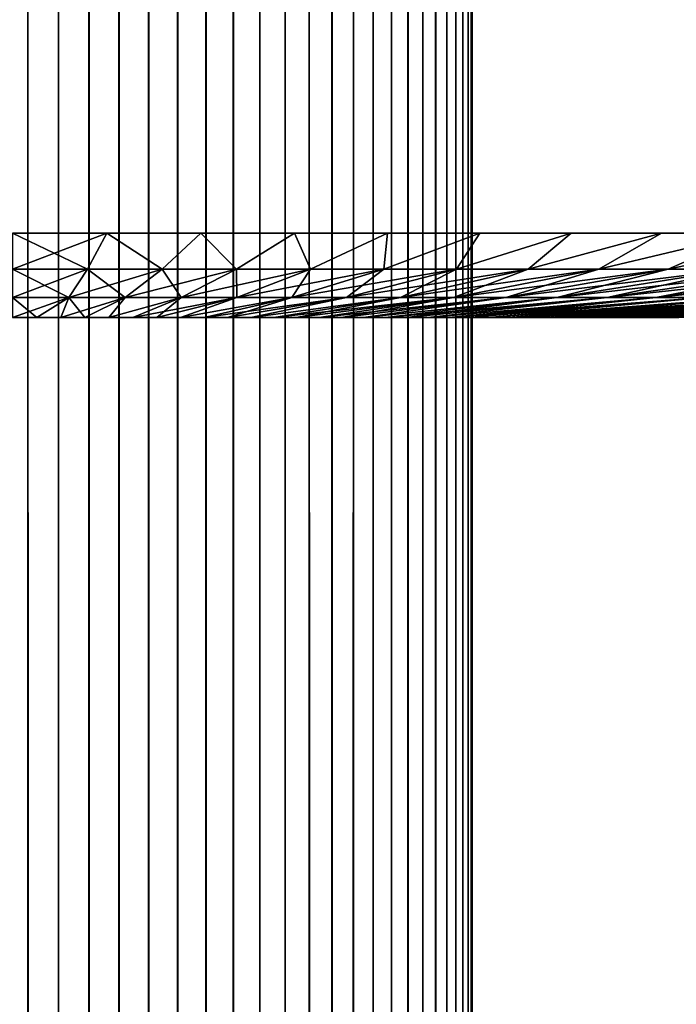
# Model space of a CAD drawing. Header units: millimetres. Extents: x -250 to 250, y -45 to 4150.
# Tile 530 of 656: x 0 to 4, y 3894 to 3900. Entities that reach past the tile are written whole.
import ezdxf

# ---------------------------------------------------------------- set-up
doc = ezdxf.new("R2010")
doc.units = ezdxf.units.MM
doc.header["$LTSCALE"] = 81.481481
for name, color, linetype in [('1', 7, 'CONTINUOUS'), ('2', 7, 'CONTINUOUS'), ('26', 7, 'CONTINUOUS')]:
    doc.layers.add(name, color=color, linetype=linetype)

msp = doc.modelspace()

# ---------------------------------------------------------------- linework, layer by layer
at = {"layer": '1', "color": 7, "linetype": 'CONTINUOUS'}
for points in [[(-0.0936, 3910, -2.7984), (0.0936, 3910, -2.7984), (-0.0936, 0, -2.7984), (-0.0936, 3910, -2.7984)], [(-0.0936, 0, -2.7984), (0.0936, 3910, -2.7984), (0.0936, 0, -2.7984), (-0.0936, 0, -2.7984)], [(0.0936, 3910, -2.7984), (0.2803, 3910, -2.7859), (0.0936, 0, -2.7984), (0.0936, 3910, -2.7984)], [(0.0936, 0, -2.7984), (0.2803, 3910, -2.7859), (0.2803, 0, -2.7859), (0.0936, 0, -2.7984)], [(0.2803, 3910, -2.7859), (0.4657, 3910, -2.761), (0.2803, 0, -2.7859), (0.2803, 3910, -2.7859)], [(0.2803, 0, -2.7859), (0.4657, 3910, -2.761), (0.4657, 0, -2.761), (0.2803, 0, -2.7859)], [(0.4657, 3910, -2.761), (0.6491, 3910, -2.7237), (0.4657, 0, -2.761), (0.4657, 3910, -2.761)], [(0.4657, 0, -2.761), (0.6491, 3910, -2.7237), (0.6491, 0, -2.7237), (0.4657, 0, -2.761)], [(0.6491, 3910, -2.7237), (0.8296, 3910, -2.6743), (0.6491, 0, -2.7237), (0.6491, 3910, -2.7237)], [(0.6491, 0, -2.7237), (0.8296, 3910, -2.6743), (0.8296, 0, -2.6743), (0.6491, 0, -2.7237)], [(0.8296, 3910, -2.6743), (1.0063, 3910, -2.6129), (0.8296, 0, -2.6743), (0.8296, 3910, -2.6743)], [(0.8296, 0, -2.6743), (1.0063, 3910, -2.6129), (1.0063, 0, -2.6129), (0.8296, 0, -2.6743)], [(1.0063, 3910, -2.6129), (1.1786, 3910, -2.5399), (1.0063, 0, -2.6129), (1.0063, 3910, -2.6129)], [(1.0063, 0, -2.6129), (1.1786, 3910, -2.5399), (1.1786, 0, -2.5399), (1.0063, 0, -2.6129)], [(1.1786, 3910, -2.5399), (1.3456, 3910, -2.4555), (1.1786, 0, -2.5399), (1.1786, 3910, -2.5399)], [(1.1786, 0, -2.5399), (1.3456, 3910, -2.4555), (1.3456, 0, -2.4555), (1.1786, 0, -2.5399)], [(1.3456, 3910, -2.4555), (1.5066, 3910, -2.3601), (1.3456, 0, -2.4555), (1.3456, 3910, -2.4555)], [(1.3456, 0, -2.4555), (1.5066, 3910, -2.3601), (1.5066, 0, -2.3601), (1.3456, 0, -2.4555)], [(1.5066, 3910, -2.3601), (1.6609, 3910, -2.2542), (1.5066, 0, -2.3601), (1.5066, 3910, -2.3601)], [(1.5066, 0, -2.3601), (1.6609, 3910, -2.2542), (1.6609, 0, -2.2542), (1.5066, 0, -2.3601)], [(1.6609, 3910, -2.2542), (1.8078, 3910, -2.1382), (1.6609, 0, -2.2542), (1.6609, 3910, -2.2542)], [(1.6609, 0, -2.2542), (1.8078, 3910, -2.1382), (1.8078, 0, -2.1382), (1.6609, 0, -2.2542)], [(1.8078, 3910, -2.1382), (1.9465, 3910, -2.0127), (1.8078, 0, -2.1382), (1.8078, 3910, -2.1382)], [(1.8078, 0, -2.1382), (1.9465, 3910, -2.0127), (1.9465, 0, -2.0127), (1.8078, 0, -2.1382)], [(1.9465, 3910, -2.0127), (2.0766, 3910, -1.8782), (1.9465, 0, -2.0127), (1.9465, 3910, -2.0127)], [(1.9465, 0, -2.0127), (2.0766, 3910, -1.8782), (2.0766, 0, -1.8782), (1.9465, 0, -2.0127)], [(2.0766, 3910, -1.8782), (2.1974, 3910, -1.7353), (2.0766, 0, -1.8782), (2.0766, 3910, -1.8782)], [(2.0766, 0, -1.8782), (2.1974, 3910, -1.7353), (2.1974, 0, -1.7353), (2.0766, 0, -1.8782)], [(2.1974, 3910, -1.7353), (2.3084, 3910, -1.5847), (2.1974, 0, -1.7353), (2.1974, 3910, -1.7353)], [(2.1974, 0, -1.7353), (2.3084, 3910, -1.5847), (2.3084, 0, -1.5847), (2.1974, 0, -1.7353)], [(2.3084, 3910, -1.5847), (2.4091, 3910, -1.4269), (2.3084, 0, -1.5847), (2.3084, 3910, -1.5847)], [(2.3084, 0, -1.5847), (2.4091, 3910, -1.4269), (2.4091, 0, -1.4269), (2.3084, 0, -1.5847)], [(2.4091, 3910, -1.4269), (2.4991, 3910, -1.2628), (2.4091, 0, -1.4269), (2.4091, 3910, -1.4269)], [(2.4091, 0, -1.4269), (2.4991, 3910, -1.2628), (2.4991, 0, -1.2628), (2.4091, 0, -1.4269)], [(2.4991, 3910, -1.2628), (2.5778, 3910, -1.0931), (2.4991, 0, -1.2628), (2.4991, 3910, -1.2628)], [(2.4991, 0, -1.2628), (2.5778, 3910, -1.0931), (2.5778, 0, -1.0931), (2.4991, 0, -1.2628)], [(2.5778, 3910, -1.0931), (2.6451, 3910, -0.9185), (2.5778, 0, -1.0931), (2.5778, 3910, -1.0931)], [(2.5778, 0, -1.0931), (2.6451, 3910, -0.9185), (2.6451, 0, -0.9185), (2.5778, 0, -1.0931)], [(2.6451, 3910, -0.9185), (2.7005, 3910, -0.7397), (2.6451, 0, -0.9185), (2.6451, 3910, -0.9185)], [(2.6451, 0, -0.9185), (2.7005, 3910, -0.7397), (2.7005, 0, -0.7397), (2.6451, 0, -0.9185)], [(2.7005, 3910, -0.7397), (2.7439, 3910, -0.5577), (2.7005, 0, -0.7397), (2.7005, 3910, -0.7397)], [(2.7005, 0, -0.7397), (2.7439, 3910, -0.5577), (2.7439, 0, -0.5577), (2.7005, 0, -0.7397)], [(2.7439, 3910, -0.5577), (2.775, 3910, -0.3732), (2.7439, 0, -0.5577), (2.7439, 3910, -0.5577)], [(2.7439, 0, -0.5577), (2.775, 3910, -0.3732), (2.775, 0, -0.3732), (2.7439, 0, -0.5577)], [(2.775, 3910, -0.3732), (2.7937, 3910, -0.187), (2.775, 0, -0.3732), (2.775, 3910, -0.3732)], [(2.775, 0, -0.3732), (2.7937, 3910, -0.187), (2.7937, 0, -0.187), (2.775, 0, -0.3732)], [(2.8, 3910), (2.8, 0), (2.7937, 0, -0.187), (2.8, 3910)], [(2.7937, 3910, -0.187), (2.8, 3910), (2.7937, 0, -0.187), (2.7937, 3910, -0.187)]]:
    msp.add_3dface(points, dxfattribs=at)
at = {"layer": '2', "color": 7, "linetype": 'CONTINUOUS'}
for points in [[(0.0936, 3910, 2.7984), (-0.0936, 3910, 2.7984), (0.0936, 0, 2.7984), (0.0936, 3910, 2.7984)], [(0.0936, 0, 2.7984), (-0.0936, 3910, 2.7984), (-0.0936, 0, 2.7984), (0.0936, 0, 2.7984)], [(0.2803, 3910, 2.7859), (0.0936, 3910, 2.7984), (0.2803, 0, 2.7859), (0.2803, 3910, 2.7859)], [(0.2803, 0, 2.7859), (0.0936, 3910, 2.7984), (0.0936, 0, 2.7984), (0.2803, 0, 2.7859)], [(0.4657, 3910, 2.761), (0.2803, 3910, 2.7859), (0.4657, 0, 2.761), (0.4657, 3910, 2.761)], [(0.4657, 0, 2.761), (0.2803, 3910, 2.7859), (0.2803, 0, 2.7859), (0.4657, 0, 2.761)], [(0.6491, 3910, 2.7237), (0.4657, 3910, 2.761), (0.6491, 0, 2.7237), (0.6491, 3910, 2.7237)], [(0.6491, 0, 2.7237), (0.4657, 3910, 2.761), (0.4657, 0, 2.761), (0.6491, 0, 2.7237)], [(0.8296, 3910, 2.6743), (0.6491, 3910, 2.7237), (0.8296, 0, 2.6743), (0.8296, 3910, 2.6743)], [(0.8296, 0, 2.6743), (0.6491, 3910, 2.7237), (0.6491, 0, 2.7237), (0.8296, 0, 2.6743)], [(1.0063, 3910, 2.6129), (0.8296, 3910, 2.6743), (1.0063, 0, 2.6129), (1.0063, 3910, 2.6129)], [(1.0063, 0, 2.6129), (0.8296, 3910, 2.6743), (0.8296, 0, 2.6743), (1.0063, 0, 2.6129)], [(1.1786, 3910, 2.5399), (1.0063, 3910, 2.6129), (1.1786, 0, 2.5399), (1.1786, 3910, 2.5399)], [(1.1786, 0, 2.5399), (1.0063, 3910, 2.6129), (1.0063, 0, 2.6129), (1.1786, 0, 2.5399)], [(1.3456, 3910, 2.4555), (1.1786, 3910, 2.5399), (1.3456, 0, 2.4555), (1.3456, 3910, 2.4555)], [(1.3456, 0, 2.4555), (1.1786, 3910, 2.5399), (1.1786, 0, 2.5399), (1.3456, 0, 2.4555)], [(1.5066, 3910, 2.3601), (1.3456, 3910, 2.4555), (1.5066, 0, 2.3601), (1.5066, 3910, 2.3601)], [(1.5066, 0, 2.3601), (1.3456, 3910, 2.4555), (1.3456, 0, 2.4555), (1.5066, 0, 2.3601)], [(1.6609, 3910, 2.2542), (1.5066, 3910, 2.3601), (1.6609, 0, 2.2542), (1.6609, 3910, 2.2542)], [(1.6609, 0, 2.2542), (1.5066, 3910, 2.3601), (1.5066, 0, 2.3601), (1.6609, 0, 2.2542)], [(1.8078, 3910, 2.1382), (1.6609, 3910, 2.2542), (1.8078, 0, 2.1382), (1.8078, 3910, 2.1382)], [(1.8078, 0, 2.1382), (1.6609, 3910, 2.2542), (1.6609, 0, 2.2542), (1.8078, 0, 2.1382)], [(1.9465, 3910, 2.0127), (1.8078, 3910, 2.1382), (1.9465, 0, 2.0127), (1.9465, 3910, 2.0127)], [(1.9465, 0, 2.0127), (1.8078, 3910, 2.1382), (1.8078, 0, 2.1382), (1.9465, 0, 2.0127)], [(2.0766, 3910, 1.8782), (1.9465, 3910, 2.0127), (2.0766, 0, 1.8782), (2.0766, 3910, 1.8782)], [(2.0766, 0, 1.8782), (1.9465, 3910, 2.0127), (1.9465, 0, 2.0127), (2.0766, 0, 1.8782)], [(2.1974, 3910, 1.7353), (2.0766, 3910, 1.8782), (2.1974, 0, 1.7353), (2.1974, 3910, 1.7353)], [(2.1974, 0, 1.7353), (2.0766, 3910, 1.8782), (2.0766, 0, 1.8782), (2.1974, 0, 1.7353)], [(2.3084, 3910, 1.5847), (2.1974, 3910, 1.7353), (2.3084, 0, 1.5847), (2.3084, 3910, 1.5847)], [(2.3084, 0, 1.5847), (2.1974, 3910, 1.7353), (2.1974, 0, 1.7353), (2.3084, 0, 1.5847)], [(2.4091, 3910, 1.4269), (2.3084, 3910, 1.5847), (2.4091, 0, 1.4269), (2.4091, 3910, 1.4269)], [(2.4091, 0, 1.4269), (2.3084, 3910, 1.5847), (2.3084, 0, 1.5847), (2.4091, 0, 1.4269)], [(2.4991, 3910, 1.2628), (2.4091, 3910, 1.4269), (2.4991, 0, 1.2628), (2.4991, 3910, 1.2628)], [(2.4991, 0, 1.2628), (2.4091, 3910, 1.4269), (2.4091, 0, 1.4269), (2.4991, 0, 1.2628)], [(2.5778, 3910, 1.0931), (2.4991, 3910, 1.2628), (2.5778, 0, 1.0931), (2.5778, 3910, 1.0931)], [(2.5778, 0, 1.0931), (2.4991, 3910, 1.2628), (2.4991, 0, 1.2628), (2.5778, 0, 1.0931)], [(2.6451, 3910, 0.9185), (2.5778, 3910, 1.0931), (2.6451, 0, 0.9185), (2.6451, 3910, 0.9185)], [(2.6451, 0, 0.9185), (2.5778, 3910, 1.0931), (2.5778, 0, 1.0931), (2.6451, 0, 0.9185)], [(2.7005, 3910, 0.7397), (2.6451, 3910, 0.9185), (2.7005, 0, 0.7397), (2.7005, 3910, 0.7397)], [(2.7005, 0, 0.7397), (2.6451, 3910, 0.9185), (2.6451, 0, 0.9185), (2.7005, 0, 0.7397)], [(2.7439, 3910, 0.5577), (2.7005, 3910, 0.7397), (2.7439, 0, 0.5577), (2.7439, 3910, 0.5577)], [(2.7439, 0, 0.5577), (2.7005, 3910, 0.7397), (2.7005, 0, 0.7397), (2.7439, 0, 0.5577)], [(2.775, 3910, 0.3732), (2.7439, 3910, 0.5577), (2.775, 0, 0.3732), (2.775, 3910, 0.3732)], [(2.775, 0, 0.3732), (2.7439, 3910, 0.5577), (2.7439, 0, 0.5577), (2.775, 0, 0.3732)], [(2.7937, 3910, 0.187), (2.775, 3910, 0.3732), (2.7937, 0, 0.187), (2.7937, 3910, 0.187)], [(2.7937, 0, 0.187), (2.775, 3910, 0.3732), (2.775, 0, 0.3732), (2.7937, 0, 0.187)], [(2.8, 0), (2.8, 3910), (2.7937, 3910, 0.187), (2.8, 0)], [(2.8, 0), (2.7937, 3910, 0.187), (2.7937, 0, 0.187), (2.8, 0)]]:
    msp.add_3dface(points, dxfattribs=at)
at = {"layer": '26', "color": 7, "linetype": 'CONTINUOUS'}
for points in [[(0, 3898.5045, 12.5), (0, 3898.2851, 10.0258), (0.4563, 3898.2851, 10.0154), (0, 3898.5045, 12.5)], [(0, 3898.5045, 12.5), (0.4563, 3898.2851, 10.0154), (0.5744, 3898.5045, 12.4868), (0, 3898.5045, 12.5)], [(0, 3898.2851, -10.0258), (0, 3898.5045, -12.5), (0.5744, 3898.5045, -12.4868), (0, 3898.2851, -10.0258)], [(0, 3898.2851, -10.0258), (0.5744, 3898.5045, -12.4868), (0.4563, 3898.2851, -10.0154), (0, 3898.2851, -10.0258)], [(0.4563, 3898.2851, -10.0154), (0.5744, 3898.5045, -12.4868), (0.9117, 3898.2851, -9.9843), (0.4563, 3898.2851, -10.0154)], [(0.4563, 3898.2851, 10.0154), (0.9117, 3898.2851, 9.9843), (0.5744, 3898.5045, 12.4868), (0.4563, 3898.2851, 10.0154)], [(0.5744, 3898.5045, -12.4868), (1.1475, 3898.5045, -12.4472), (0.9117, 3898.2851, -9.9843), (0.5744, 3898.5045, -12.4868)], [(0.5744, 3898.5045, 12.4868), (0.9117, 3898.2851, 9.9843), (1.1475, 3898.5045, 12.4472), (0.5744, 3898.5045, 12.4868)], [(0.9117, 3898.2851, -9.9843), (1.1475, 3898.5045, -12.4472), (1.3652, 3898.2851, -9.9324), (0.9117, 3898.2851, -9.9843)], [(0.9117, 3898.2851, 9.9843), (1.3652, 3898.2851, 9.9324), (1.1475, 3898.5045, 12.4472), (0.9117, 3898.2851, 9.9843)], [(1.1475, 3898.5045, -12.4472), (1.7182, 3898.5045, -12.3813), (1.3652, 3898.2851, -9.9324), (1.1475, 3898.5045, -12.4472)], [(1.1475, 3898.5045, 12.4472), (1.3652, 3898.2851, 9.9324), (1.7182, 3898.5045, 12.3813), (1.1475, 3898.5045, 12.4472)], [(1.3652, 3898.2851, -9.9324), (1.7182, 3898.5045, -12.3813), (1.8158, 3898.2851, -9.86), (1.3652, 3898.2851, -9.9324)], [(1.3652, 3898.2851, 9.9324), (1.8158, 3898.2851, 9.86), (1.7182, 3898.5045, 12.3813), (1.3652, 3898.2851, 9.9324)], [(1.7182, 3898.5045, -12.3813), (2.2853, 3898.5045, -12.2893), (1.8158, 3898.2851, -9.86), (1.7182, 3898.5045, -12.3813)], [(1.7182, 3898.5045, 12.3813), (1.8158, 3898.2851, 9.86), (2.2853, 3898.5045, 12.2893), (1.7182, 3898.5045, 12.3813)], [(1.8158, 3898.2851, -9.86), (2.2853, 3898.5045, -12.2893), (2.2627, 3898.2851, -9.7671), (1.8158, 3898.2851, -9.86)], [(1.8158, 3898.2851, 9.86), (2.2627, 3898.2851, 9.7671), (2.2853, 3898.5045, 12.2893), (1.8158, 3898.2851, 9.86)], [(2.2853, 3898.5045, -12.2893), (2.8476, 3898.5045, -12.1713), (2.2627, 3898.2851, -9.7671), (2.2853, 3898.5045, -12.2893)], [(2.2627, 3898.2851, -9.7671), (2.8476, 3898.5045, -12.1713), (2.7049, 3898.2851, -9.654), (2.2627, 3898.2851, -9.7671)], [(2.2627, 3898.2851, 9.7671), (2.7049, 3898.2851, 9.654), (2.8476, 3898.5045, 12.1713), (2.2627, 3898.2851, 9.7671)], [(2.2853, 3898.5045, 12.2893), (2.2627, 3898.2851, 9.7671), (2.8476, 3898.5045, 12.1713), (2.2853, 3898.5045, 12.2893)], [(2.8476, 3898.5045, -12.1713), (3.4038, 3898.5045, -12.0276), (2.7049, 3898.2851, -9.654), (2.8476, 3898.5045, -12.1713)], [(2.7049, 3898.2851, -9.654), (3.4038, 3898.5045, -12.0276), (3.1415, 3898.2851, -9.5209), (2.7049, 3898.2851, -9.654)], [(2.7049, 3898.2851, 9.654), (3.1415, 3898.2851, 9.5209), (3.4038, 3898.5045, 12.0276), (2.7049, 3898.2851, 9.654)], [(2.8476, 3898.5045, 12.1713), (2.7049, 3898.2851, 9.654), (3.4038, 3898.5045, 12.0276), (2.8476, 3898.5045, 12.1713)], [(3.4038, 3898.5045, -12.0276), (3.9528, 3898.5045, -11.8585), (3.1415, 3898.2851, -9.5209), (3.4038, 3898.5045, -12.0276)], [(3.1415, 3898.2851, -9.5209), (3.9528, 3898.5045, -11.8585), (3.5716, 3898.2851, -9.3681), (3.1415, 3898.2851, -9.5209)], [(3.1415, 3898.2851, 9.5209), (3.5716, 3898.2851, 9.3681), (3.9528, 3898.5045, 11.8585), (3.1415, 3898.2851, 9.5209)], [(3.4038, 3898.5045, 12.0276), (3.1415, 3898.2851, 9.5209), (3.9528, 3898.5045, 11.8585), (3.4038, 3898.5045, 12.0276)], [(3.9528, 3898.5045, -11.8585), (4.4936, 3898.5045, -11.6644), (3.5716, 3898.2851, -9.3681), (3.9528, 3898.5045, -11.8585)], [(3.5716, 3898.2851, -9.3681), (4.4936, 3898.5045, -11.6644), (3.9943, 3898.2851, -9.1958), (3.5716, 3898.2851, -9.3681)], [(3.5716, 3898.2851, 9.3681), (3.9943, 3898.2851, 9.1958), (4.4936, 3898.5045, 11.6644), (3.5716, 3898.2851, 9.3681)], [(3.9528, 3898.5045, 11.8585), (3.5716, 3898.2851, 9.3681), (4.4936, 3898.5045, 11.6644), (3.9528, 3898.5045, 11.8585)], [(4.4936, 3898.5045, -11.6644), (5.0248, 3898.5045, -11.4456), (3.9943, 3898.2851, -9.1958), (4.4936, 3898.5045, -11.6644)], [(3.9943, 3898.2851, -9.1958), (5.0248, 3898.5045, -11.4456), (4.4087, 3898.2851, -9.0045), (3.9943, 3898.2851, -9.1958)], [(3.9943, 3898.2851, 9.1958), (4.4087, 3898.2851, 9.0045), (5.0248, 3898.5045, 11.4456), (3.9943, 3898.2851, 9.1958)], [(4.4936, 3898.5045, 11.6644), (3.9943, 3898.2851, 9.1958), (5.0248, 3898.5045, 11.4456), (4.4936, 3898.5045, 11.6644)], [(0, 3898.2851, 10.0258), (0, 3898.1136, 7.5429), (0.3433, 3898.1136, 7.535), (0, 3898.2851, 10.0258)], [(0.4563, 3898.2851, 10.0154), (0, 3898.2851, 10.0258), (0.3433, 3898.1136, 7.535), (0.4563, 3898.2851, 10.0154)], [(0, 3898.1136, -7.5429), (0, 3898.2851, -10.0258), (0.4563, 3898.2851, -10.0154), (0, 3898.1136, -7.5429)], [(0, 3898.1136, -7.5429), (0.4563, 3898.2851, -10.0154), (0.3433, 3898.1136, -7.535), (0, 3898.1136, -7.5429)], [(0.4563, 3898.2851, -10.0154), (0.9117, 3898.2851, -9.9843), (0.3433, 3898.1136, -7.535), (0.4563, 3898.2851, -10.0154)], [(0.3433, 3898.1136, -7.535), (0.9117, 3898.2851, -9.9843), (0.6859, 3898.1136, -7.5116), (0.3433, 3898.1136, -7.535)], [(0.6859, 3898.1136, 7.5116), (0.4563, 3898.2851, 10.0154), (0.3433, 3898.1136, 7.535), (0.6859, 3898.1136, 7.5116)], [(0.9117, 3898.2851, 9.9843), (0.4563, 3898.2851, 10.0154), (0.6859, 3898.1136, 7.5116), (0.9117, 3898.2851, 9.9843)], [(0.9117, 3898.2851, -9.9843), (1.3652, 3898.2851, -9.9324), (0.6859, 3898.1136, -7.5116), (0.9117, 3898.2851, -9.9843)], [(0.6859, 3898.1136, -7.5116), (1.3652, 3898.2851, -9.9324), (1.0271, 3898.1136, -7.4726), (0.6859, 3898.1136, -7.5116)], [(1.0271, 3898.1136, 7.4726), (0.9117, 3898.2851, 9.9843), (0.6859, 3898.1136, 7.5116), (1.0271, 3898.1136, 7.4726)], [(1.3652, 3898.2851, 9.9324), (0.9117, 3898.2851, 9.9843), (1.0271, 3898.1136, 7.4726), (1.3652, 3898.2851, 9.9324)], [(1.3652, 3898.2851, -9.9324), (1.8158, 3898.2851, -9.86), (1.0271, 3898.1136, -7.4726), (1.3652, 3898.2851, -9.9324)], [(1.0271, 3898.1136, -7.4726), (1.8158, 3898.2851, -9.86), (1.3661, 3898.1136, -7.4181), (1.0271, 3898.1136, -7.4726)], [(1.3661, 3898.1136, 7.4181), (1.3652, 3898.2851, 9.9324), (1.0271, 3898.1136, 7.4726), (1.3661, 3898.1136, 7.4181)], [(1.8158, 3898.2851, 9.86), (1.3652, 3898.2851, 9.9324), (1.3661, 3898.1136, 7.4181), (1.8158, 3898.2851, 9.86)], [(1.8158, 3898.2851, -9.86), (2.2627, 3898.2851, -9.7671), (1.3661, 3898.1136, -7.4181), (1.8158, 3898.2851, -9.86)], [(1.3661, 3898.1136, -7.4181), (2.2627, 3898.2851, -9.7671), (1.7024, 3898.1136, -7.3483), (1.3661, 3898.1136, -7.4181)], [(1.7024, 3898.1136, 7.3483), (1.8158, 3898.2851, 9.86), (1.3661, 3898.1136, 7.4181), (1.7024, 3898.1136, 7.3483)], [(2.2627, 3898.2851, -9.7671), (2.7049, 3898.2851, -9.654), (1.7024, 3898.1136, -7.3483), (2.2627, 3898.2851, -9.7671)], [(1.7024, 3898.1136, -7.3483), (2.7049, 3898.2851, -9.654), (2.035, 3898.1136, -7.2632), (1.7024, 3898.1136, -7.3483)], [(2.2627, 3898.2851, 9.7671), (1.8158, 3898.2851, 9.86), (1.7024, 3898.1136, 7.3483), (2.2627, 3898.2851, 9.7671)], [(2.035, 3898.1136, 7.2632), (2.2627, 3898.2851, 9.7671), (1.7024, 3898.1136, 7.3483), (2.035, 3898.1136, 7.2632)], [(2.7049, 3898.2851, -9.654), (3.1415, 3898.2851, -9.5209), (2.035, 3898.1136, -7.2632), (2.7049, 3898.2851, -9.654)], [(2.035, 3898.1136, -7.2632), (3.1415, 3898.2851, -9.5209), (2.3635, 3898.1136, -7.163), (2.035, 3898.1136, -7.2632)], [(2.7049, 3898.2851, 9.654), (2.2627, 3898.2851, 9.7671), (2.035, 3898.1136, 7.2632), (2.7049, 3898.2851, 9.654)], [(2.3635, 3898.1136, 7.163), (2.7049, 3898.2851, 9.654), (2.035, 3898.1136, 7.2632), (2.3635, 3898.1136, 7.163)], [(3.1415, 3898.2851, -9.5209), (3.5716, 3898.2851, -9.3681), (2.3635, 3898.1136, -7.163), (3.1415, 3898.2851, -9.5209)], [(2.3635, 3898.1136, -7.163), (3.5716, 3898.2851, -9.3681), (2.6871, 3898.1136, -7.048), (2.3635, 3898.1136, -7.163)], [(3.1415, 3898.2851, 9.5209), (2.7049, 3898.2851, 9.654), (2.3635, 3898.1136, 7.163), (3.1415, 3898.2851, 9.5209)], [(2.6871, 3898.1136, 7.048), (3.1415, 3898.2851, 9.5209), (2.3635, 3898.1136, 7.163), (2.6871, 3898.1136, 7.048)], [(3.5716, 3898.2851, -9.3681), (3.9943, 3898.2851, -9.1958), (2.6871, 3898.1136, -7.048), (3.5716, 3898.2851, -9.3681)], [(2.6871, 3898.1136, -7.048), (3.9943, 3898.2851, -9.1958), (3.0051, 3898.1136, -6.9184), (2.6871, 3898.1136, -7.048)], [(3.5716, 3898.2851, 9.3681), (3.1415, 3898.2851, 9.5209), (2.6871, 3898.1136, 7.048), (3.5716, 3898.2851, 9.3681)], [(3.0051, 3898.1136, 6.9184), (3.5716, 3898.2851, 9.3681), (2.6871, 3898.1136, 7.048), (3.0051, 3898.1136, 6.9184)], [(3.9943, 3898.2851, -9.1958), (4.4087, 3898.2851, -9.0045), (3.0051, 3898.1136, -6.9184), (3.9943, 3898.2851, -9.1958)], [(3.0051, 3898.1136, -6.9184), (4.4087, 3898.2851, -9.0045), (3.3169, 3898.1136, -6.7745), (3.0051, 3898.1136, -6.9184)], [(3.9943, 3898.2851, 9.1958), (3.5716, 3898.2851, 9.3681), (3.0051, 3898.1136, 6.9184), (3.9943, 3898.2851, 9.1958)], [(3.3169, 3898.1136, 6.7745), (3.9943, 3898.2851, 9.1958), (3.0051, 3898.1136, 6.9184), (3.3169, 3898.1136, 6.7745)], [(4.4087, 3898.2851, -9.0045), (4.814, 3898.2851, -8.7945), (3.3169, 3898.1136, -6.7745), (4.4087, 3898.2851, -9.0045)], [(3.3169, 3898.1136, -6.7745), (4.814, 3898.2851, -8.7945), (3.6218, 3898.1136, -6.6165), (3.3169, 3898.1136, -6.7745)], [(4.4087, 3898.2851, 9.0045), (3.9943, 3898.2851, 9.1958), (3.3169, 3898.1136, 6.7745), (4.4087, 3898.2851, 9.0045)], [(3.6218, 3898.1136, 6.6165), (4.4087, 3898.2851, 9.0045), (3.3169, 3898.1136, 6.7745), (3.6218, 3898.1136, 6.6165)], [(4.814, 3898.2851, -8.7945), (5.2093, 3898.2851, -8.5663), (3.6218, 3898.1136, -6.6165), (4.814, 3898.2851, -8.7945)], [(3.6218, 3898.1136, -6.6165), (5.2093, 3898.2851, -8.5663), (3.9192, 3898.1136, -6.4448), (3.6218, 3898.1136, -6.6165)], [(4.814, 3898.2851, 8.7945), (4.4087, 3898.2851, 9.0045), (3.6218, 3898.1136, 6.6165), (4.814, 3898.2851, 8.7945)], [(3.9192, 3898.1136, 6.4448), (4.814, 3898.2851, 8.7945), (3.6218, 3898.1136, 6.6165), (3.9192, 3898.1136, 6.4448)], [(5.2093, 3898.2851, -8.5663), (5.5937, 3898.2851, -8.3203), (3.9192, 3898.1136, -6.4448), (5.2093, 3898.2851, -8.5663)], [(3.9192, 3898.1136, -6.4448), (5.5937, 3898.2851, -8.3203), (4.2084, 3898.1136, -6.2597), (3.9192, 3898.1136, -6.4448)], [(5.2093, 3898.2851, 8.5663), (4.814, 3898.2851, 8.7945), (3.9192, 3898.1136, 6.4448), (5.2093, 3898.2851, 8.5663)], [(4.2084, 3898.1136, 6.2597), (5.2093, 3898.2851, 8.5663), (3.9192, 3898.1136, 6.4448), (4.2084, 3898.1136, 6.2597)], [(0, 3898.1136, 7.5429), (0, 3897.9907, 5.0595), (0.1472, 3897.9907, 5.0574), (0, 3898.1136, 7.5429)], [(0, 3897.9907, -5.0595), (0, 3898.1136, -7.5429), (0.3433, 3898.1136, -7.535), (0, 3897.9907, -5.0595)], [(0, 3897.9907, -5.0595), (0.3433, 3898.1136, -7.535), (0.1472, 3897.9907, -5.0574), (0, 3897.9907, -5.0595)], [(0.3433, 3898.1136, 7.535), (0, 3898.1136, 7.5429), (0.1472, 3897.9907, 5.0574), (0.3433, 3898.1136, 7.535)], [(0.1472, 3897.9907, -5.0574), (0.3433, 3898.1136, -7.535), (0.2942, 3897.9907, -5.051), (0.1472, 3897.9907, -5.0574)], [(0.2942, 3897.9907, 5.051), (0.3433, 3898.1136, 7.535), (0.1472, 3897.9907, 5.0574), (0.2942, 3897.9907, 5.051)], [(0.3433, 3898.1136, -7.535), (0.6859, 3898.1136, -7.5116), (0.2942, 3897.9907, -5.051), (0.3433, 3898.1136, -7.535)], [(0.2942, 3897.9907, -5.051), (0.6859, 3898.1136, -7.5116), (0.441, 3897.9907, -5.0403), (0.2942, 3897.9907, -5.051)], [(0.441, 3897.9907, 5.0403), (0.3433, 3898.1136, 7.535), (0.2942, 3897.9907, 5.051), (0.441, 3897.9907, 5.0403)], [(0.6859, 3898.1136, 7.5116), (0.3433, 3898.1136, 7.535), (0.441, 3897.9907, 5.0403), (0.6859, 3898.1136, 7.5116)], [(0.441, 3897.9907, -5.0403), (0.6859, 3898.1136, -7.5116), (0.5874, 3897.9907, -5.0253), (0.441, 3897.9907, -5.0403)], [(0.5874, 3897.9907, 5.0253), (0.6859, 3898.1136, 7.5116), (0.441, 3897.9907, 5.0403), (0.5874, 3897.9907, 5.0253)], [(0.6859, 3898.1136, -7.5116), (1.0271, 3898.1136, -7.4726), (0.5874, 3897.9907, -5.0253), (0.6859, 3898.1136, -7.5116)], [(0.5874, 3897.9907, -5.0253), (1.0271, 3898.1136, -7.4726), (0.7333, 3897.9907, -5.0061), (0.5874, 3897.9907, -5.0253)], [(1.0271, 3898.1136, 7.4726), (0.6859, 3898.1136, 7.5116), (0.5874, 3897.9907, 5.0253), (1.0271, 3898.1136, 7.4726)], [(0.7333, 3897.9907, 5.0061), (1.0271, 3898.1136, 7.4726), (0.5874, 3897.9907, 5.0253), (0.7333, 3897.9907, 5.0061)], [(1.0271, 3898.1136, -7.4726), (1.3661, 3898.1136, -7.4181), (0.7333, 3897.9907, -5.0061), (1.0271, 3898.1136, -7.4726)], [(0.7333, 3897.9907, -5.0061), (1.3661, 3898.1136, -7.4181), (0.8786, 3897.9907, -4.9827), (0.7333, 3897.9907, -5.0061)], [(0.8786, 3897.9907, 4.9827), (1.0271, 3898.1136, 7.4726), (0.7333, 3897.9907, 5.0061), (0.8786, 3897.9907, 4.9827)], [(0.8786, 3897.9907, -4.9827), (1.3661, 3898.1136, -7.4181), (1.0231, 3897.9907, -4.955), (0.8786, 3897.9907, -4.9827)], [(1.3661, 3898.1136, 7.4181), (1.0271, 3898.1136, 7.4726), (0.8786, 3897.9907, 4.9827), (1.3661, 3898.1136, 7.4181)], [(1.0231, 3897.9907, 4.955), (1.3661, 3898.1136, 7.4181), (0.8786, 3897.9907, 4.9827), (1.0231, 3897.9907, 4.955)], [(1.3661, 3898.1136, -7.4181), (1.7024, 3898.1136, -7.3483), (1.0231, 3897.9907, -4.955), (1.3661, 3898.1136, -7.4181)], [(1.0231, 3897.9907, -4.955), (1.7024, 3898.1136, -7.3483), (1.1668, 3897.9907, -4.9231), (1.0231, 3897.9907, -4.955)], [(1.7024, 3898.1136, 7.3483), (1.3661, 3898.1136, 7.4181), (1.0231, 3897.9907, 4.955), (1.7024, 3898.1136, 7.3483)], [(1.1668, 3897.9907, 4.9231), (1.7024, 3898.1136, 7.3483), (1.0231, 3897.9907, 4.955), (1.1668, 3897.9907, 4.9231)], [(1.7024, 3898.1136, -7.3483), (2.035, 3898.1136, -7.2632), (1.1668, 3897.9907, -4.9231), (1.7024, 3898.1136, -7.3483)], [(1.1668, 3897.9907, -4.9231), (2.035, 3898.1136, -7.2632), (1.3095, 3897.9907, -4.8871), (1.1668, 3897.9907, -4.9231)], [(1.3095, 3897.9907, 4.8871), (1.7024, 3898.1136, 7.3483), (1.1668, 3897.9907, 4.9231), (1.3095, 3897.9907, 4.8871)], [(1.3095, 3897.9907, -4.8871), (2.035, 3898.1136, -7.2632), (1.4511, 3897.9907, -4.847), (1.3095, 3897.9907, -4.8871)], [(2.035, 3898.1136, 7.2632), (1.7024, 3898.1136, 7.3483), (1.3095, 3897.9907, 4.8871), (2.035, 3898.1136, 7.2632)], [(1.4511, 3897.9907, 4.847), (2.035, 3898.1136, 7.2632), (1.3095, 3897.9907, 4.8871), (1.4511, 3897.9907, 4.847)], [(2.035, 3898.1136, -7.2632), (2.3635, 3898.1136, -7.163), (1.4511, 3897.9907, -4.847), (2.035, 3898.1136, -7.2632)], [(1.4511, 3897.9907, -4.847), (2.3635, 3898.1136, -7.163), (1.5914, 3897.9907, -4.8027), (1.4511, 3897.9907, -4.847)], [(2.3635, 3898.1136, 7.163), (2.035, 3898.1136, 7.2632), (1.4511, 3897.9907, 4.847), (2.3635, 3898.1136, 7.163)], [(1.5914, 3897.9907, 4.8027), (2.3635, 3898.1136, 7.163), (1.4511, 3897.9907, 4.847), (1.5914, 3897.9907, 4.8027)], [(2.3635, 3898.1136, -7.163), (2.6871, 3898.1136, -7.048), (1.5914, 3897.9907, -4.8027), (2.3635, 3898.1136, -7.163)], [(1.5914, 3897.9907, -4.8027), (2.6871, 3898.1136, -7.048), (1.7305, 3897.9907, -4.7544), (1.5914, 3897.9907, -4.8027)], [(1.7305, 3897.9907, 4.7544), (2.3635, 3898.1136, 7.163), (1.5914, 3897.9907, 4.8027), (1.7305, 3897.9907, 4.7544)], [(1.7305, 3897.9907, -4.7544), (2.6871, 3898.1136, -7.048), (1.868, 3897.9907, -4.7021), (1.7305, 3897.9907, -4.7544)], [(2.6871, 3898.1136, 7.048), (2.3635, 3898.1136, 7.163), (1.7305, 3897.9907, 4.7544), (2.6871, 3898.1136, 7.048)], [(1.868, 3897.9907, 4.7021), (2.6871, 3898.1136, 7.048), (1.7305, 3897.9907, 4.7544), (1.868, 3897.9907, 4.7021)], [(2.6871, 3898.1136, -7.048), (3.0051, 3898.1136, -6.9184), (1.868, 3897.9907, -4.7021), (2.6871, 3898.1136, -7.048)], [(1.868, 3897.9907, -4.7021), (3.0051, 3898.1136, -6.9184), (2.004, 3897.9907, -4.6457), (1.868, 3897.9907, -4.7021)], [(2.004, 3897.9907, 4.6457), (2.6871, 3898.1136, 7.048), (1.868, 3897.9907, 4.7021), (2.004, 3897.9907, 4.6457)], [(2.004, 3897.9907, -4.6457), (3.0051, 3898.1136, -6.9184), (2.1382, 3897.9907, -4.5855), (2.004, 3897.9907, -4.6457)], [(3.0051, 3898.1136, 6.9184), (2.6871, 3898.1136, 7.048), (2.004, 3897.9907, 4.6457), (3.0051, 3898.1136, 6.9184)], [(2.1382, 3897.9907, 4.5855), (3.0051, 3898.1136, 6.9184), (2.004, 3897.9907, 4.6457), (2.1382, 3897.9907, 4.5855)], [(3.0051, 3898.1136, -6.9184), (3.3169, 3898.1136, -6.7745), (2.1382, 3897.9907, -4.5855), (3.0051, 3898.1136, -6.9184)], [(2.1382, 3897.9907, -4.5855), (3.3169, 3898.1136, -6.7745), (2.2707, 3897.9907, -4.5214), (2.1382, 3897.9907, -4.5855)], [(3.3169, 3898.1136, 6.7745), (3.0051, 3898.1136, 6.9184), (2.1382, 3897.9907, 4.5855), (3.3169, 3898.1136, 6.7745)], [(2.2707, 3897.9907, 4.5214), (3.3169, 3898.1136, 6.7745), (2.1382, 3897.9907, 4.5855), (2.2707, 3897.9907, 4.5214)], [(3.3169, 3898.1136, -6.7745), (3.6218, 3898.1136, -6.6165), (2.2707, 3897.9907, -4.5214), (3.3169, 3898.1136, -6.7745)], [(2.2707, 3897.9907, -4.5214), (3.6218, 3898.1136, -6.6165), (2.4013, 3897.9907, -4.4534), (2.2707, 3897.9907, -4.5214)], [(2.4013, 3897.9907, 4.4534), (3.3169, 3898.1136, 6.7745), (2.2707, 3897.9907, 4.5214), (2.4013, 3897.9907, 4.4534)], [(2.4013, 3897.9907, -4.4534), (3.6218, 3898.1136, -6.6165), (2.5298, 3897.9907, -4.3817), (2.4013, 3897.9907, -4.4534)], [(3.6218, 3898.1136, 6.6165), (3.3169, 3898.1136, 6.7745), (2.4013, 3897.9907, 4.4534), (3.6218, 3898.1136, 6.6165)], [(2.5298, 3897.9907, 4.3817), (3.6218, 3898.1136, 6.6165), (2.4013, 3897.9907, 4.4534), (2.5298, 3897.9907, 4.3817)], [(3.6218, 3898.1136, -6.6165), (3.9192, 3898.1136, -6.4448), (2.5298, 3897.9907, -4.3817), (3.6218, 3898.1136, -6.6165)], [(2.5298, 3897.9907, -4.3817), (3.9192, 3898.1136, -6.4448), (2.6561, 3897.9907, -4.3062), (2.5298, 3897.9907, -4.3817)], [(3.9192, 3898.1136, 6.4448), (3.6218, 3898.1136, 6.6165), (2.5298, 3897.9907, 4.3817), (3.9192, 3898.1136, 6.4448)], [(2.6561, 3897.9907, 4.3062), (3.9192, 3898.1136, 6.4448), (2.5298, 3897.9907, 4.3817), (2.6561, 3897.9907, 4.3062)], [(3.9192, 3898.1136, -6.4448), (4.2084, 3898.1136, -6.2597), (2.6561, 3897.9907, -4.3062), (3.9192, 3898.1136, -6.4448)], [(2.6561, 3897.9907, -4.3062), (4.2084, 3898.1136, -6.2597), (2.7803, 3897.9907, -4.2272), (2.6561, 3897.9907, -4.3062)], [(2.7803, 3897.9907, 4.2272), (3.9192, 3898.1136, 6.4448), (2.6561, 3897.9907, 4.3062), (2.7803, 3897.9907, 4.2272)], [(2.7803, 3897.9907, -4.2272), (4.2084, 3898.1136, -6.2597), (2.902, 3897.9907, -4.1445), (2.7803, 3897.9907, -4.2272)], [(4.2084, 3898.1136, 6.2597), (3.9192, 3898.1136, 6.4448), (2.7803, 3897.9907, 4.2272), (4.2084, 3898.1136, 6.2597)], [(2.902, 3897.9907, 4.1445), (4.2084, 3898.1136, 6.2597), (2.7803, 3897.9907, 4.2272), (2.902, 3897.9907, 4.1445)], [(4.2084, 3898.1136, -6.2597), (4.489, 3898.1136, -6.0617), (2.902, 3897.9907, -4.1445), (4.2084, 3898.1136, -6.2597)], [(2.902, 3897.9907, -4.1445), (4.489, 3898.1136, -6.0617), (3.0213, 3897.9907, -4.0584), (2.902, 3897.9907, -4.1445)], [(4.489, 3898.1136, 6.0617), (4.2084, 3898.1136, 6.2597), (2.902, 3897.9907, 4.1445), (4.489, 3898.1136, 6.0617)], [(3.0213, 3897.9907, 4.0584), (4.489, 3898.1136, 6.0617), (2.902, 3897.9907, 4.1445), (3.0213, 3897.9907, 4.0584)], [(4.489, 3898.1136, -6.0617), (4.7602, 3898.1136, -5.8511), (3.0213, 3897.9907, -4.0584), (4.489, 3898.1136, -6.0617)], [(3.0213, 3897.9907, -4.0584), (4.7602, 3898.1136, -5.8511), (3.1381, 3897.9907, -3.9688), (3.0213, 3897.9907, -4.0584)], [(3.1381, 3897.9907, 3.9688), (4.489, 3898.1136, 6.0617), (3.0213, 3897.9907, 4.0584), (3.1381, 3897.9907, 3.9688)], [(3.1381, 3897.9907, -3.9688), (4.7602, 3898.1136, -5.8511), (3.2522, 3897.9907, -3.8758), (3.1381, 3897.9907, -3.9688)], [(4.7602, 3898.1136, 5.8511), (4.489, 3898.1136, 6.0617), (3.1381, 3897.9907, 3.9688), (4.7602, 3898.1136, 5.8511)], [(3.2522, 3897.9907, 3.8758), (4.7602, 3898.1136, 5.8511), (3.1381, 3897.9907, 3.9688), (3.2522, 3897.9907, 3.8758)], [(4.7602, 3898.1136, -5.8511), (5.0216, 3898.1136, -5.6284), (3.2522, 3897.9907, -3.8758), (4.7602, 3898.1136, -5.8511)], [(3.2522, 3897.9907, -3.8758), (5.0216, 3898.1136, -5.6284), (3.3636, 3897.9907, -3.7796), (3.2522, 3897.9907, -3.8758)], [(3.3636, 3897.9907, 3.7796), (4.7602, 3898.1136, 5.8511), (3.2522, 3897.9907, 3.8758), (3.3636, 3897.9907, 3.7796)], [(3.3636, 3897.9907, -3.7796), (5.0216, 3898.1136, -5.6284), (3.4721, 3897.9907, -3.6802), (3.3636, 3897.9907, -3.7796)], [(5.0216, 3898.1136, 5.6284), (4.7602, 3898.1136, 5.8511), (3.3636, 3897.9907, 3.7796), (5.0216, 3898.1136, 5.6284)], [(3.4721, 3897.9907, 3.6802), (5.0216, 3898.1136, 5.6284), (3.3636, 3897.9907, 3.7796), (3.4721, 3897.9907, 3.6802)], [(5.0216, 3898.1136, -5.6284), (5.2726, 3898.1136, -5.394), (3.4721, 3897.9907, -3.6802), (5.0216, 3898.1136, -5.6284)], [(3.4721, 3897.9907, -3.6802), (5.2726, 3898.1136, -5.394), (3.5776, 3897.9907, -3.5776), (3.4721, 3897.9907, -3.6802)], [(5.2726, 3898.1136, 5.394), (5.0216, 3898.1136, 5.6284), (3.4721, 3897.9907, 3.6802), (5.2726, 3898.1136, 5.394)], [(3.5776, 3897.9907, 3.5776), (5.2726, 3898.1136, 5.394), (3.4721, 3897.9907, 3.6802), (3.5776, 3897.9907, 3.5776)], [(5.2726, 3898.1136, -5.394), (5.5126, 3898.1136, -5.1484), (3.5776, 3897.9907, -3.5776), (5.2726, 3898.1136, -5.394)], [(3.5776, 3897.9907, -3.5776), (5.5126, 3898.1136, -5.1484), (3.6802, 3897.9907, -3.4721), (3.5776, 3897.9907, -3.5776)], [(3.6802, 3897.9907, 3.4721), (5.2726, 3898.1136, 5.394), (3.5776, 3897.9907, 3.5776), (3.6802, 3897.9907, 3.4721)], [(3.6802, 3897.9907, -3.4721), (5.5126, 3898.1136, -5.1484), (3.7796, 3897.9907, -3.3635), (3.6802, 3897.9907, -3.4721)], [(5.5126, 3898.1136, 5.1484), (5.2726, 3898.1136, 5.394), (3.6802, 3897.9907, 3.4721), (5.5126, 3898.1136, 5.1484)], [(3.7796, 3897.9907, 3.3635), (5.5126, 3898.1136, 5.1484), (3.6802, 3897.9907, 3.4721), (3.7796, 3897.9907, 3.3635)], [(5.5126, 3898.1136, -5.1484), (5.7412, 3898.1136, -4.8922), (3.7796, 3897.9907, -3.3635), (5.5126, 3898.1136, -5.1484)], [(3.7796, 3897.9907, -3.3635), (5.7412, 3898.1136, -4.8922), (3.8758, 3897.9907, -3.2522), (3.7796, 3897.9907, -3.3635)], [(5.7412, 3898.1136, 4.8922), (5.5126, 3898.1136, 5.1484), (3.7796, 3897.9907, 3.3635), (5.7412, 3898.1136, 4.8922)], [(3.8758, 3897.9907, 3.2522), (5.7412, 3898.1136, 4.8922), (3.7796, 3897.9907, 3.3635), (3.8758, 3897.9907, 3.2522)], [(5.7412, 3898.1136, -4.8922), (5.9579, 3898.1136, -4.6258), (3.8758, 3897.9907, -3.2522), (5.7412, 3898.1136, -4.8922)], [(3.8758, 3897.9907, -3.2522), (5.9579, 3898.1136, -4.6258), (3.9688, 3897.9907, -3.1381), (3.8758, 3897.9907, -3.2522)], [(3.9688, 3897.9907, 3.1381), (5.7412, 3898.1136, 4.8922), (3.8758, 3897.9907, 3.2522), (3.9688, 3897.9907, 3.1381)], [(3.9688, 3897.9907, -3.1381), (5.9579, 3898.1136, -4.6258), (4.0584, 3897.9907, -3.0213), (3.9688, 3897.9907, -3.1381)], [(5.9579, 3898.1136, 4.6258), (5.7412, 3898.1136, 4.8922), (3.9688, 3897.9907, 3.1381), (5.9579, 3898.1136, 4.6258)], [(4.0584, 3897.9907, 3.0213), (5.9579, 3898.1136, 4.6258), (3.9688, 3897.9907, 3.1381), (4.0584, 3897.9907, 3.0213)]]:
    msp.add_3dface(points, dxfattribs=at)

doc.saveas('drawing.dxf')
